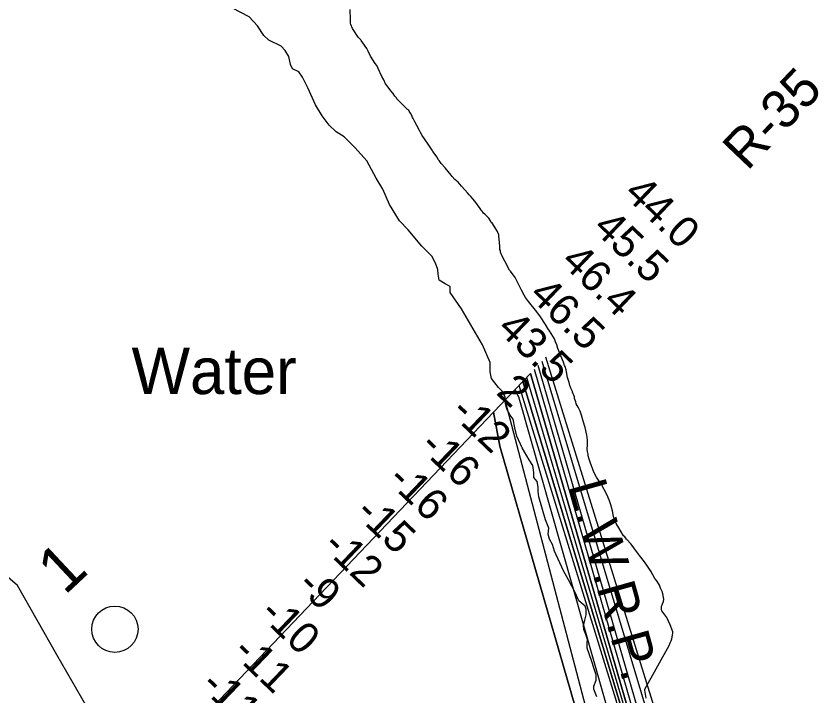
# Model space of a CAD drawing. Extents: x 3146026 to 3183936, y 897894 to 923344.
# Drawn here: x 3176640 to 3178384, y 910498 to 911966 of the extents above; entities that cross this region are included whole.
import ezdxf

# ---------------------------------------------------------------- set-up
doc = ezdxf.new("R2010")
doc.units = 0
for name, color, linetype in [('V-RIVR-EDGE', 7, 'Continuous'), ('V-RIVR-IDEN', 7, 'Continuous'), ('V-RIVR-MILE', 7, 'Continuous'), ('V-RIVR-RANG', 7, 'Continuous'), ('V-RIVR-RANG-IDEN', 7, 'Continuous'), ('V-SITE-VEGE', 7, 'Continuous'), ('V-TOPO-BNDY', 7, 'Continuous'), ('V-TOPO-DPTH', 7, 'Continuous'), ('V-TOPO-MAJR', 7, 'Continuous'), ('V-TOPO-MINR', 7, 'Continuous'), ('V-TOPO-WATR', 7, 'Continuous'), ('V-TOPO-WATR-IDEN', 7, 'Continuous')]:
    doc.layers.add(name, color=color, linetype=linetype)

msp = doc.modelspace()

# ---------------------------------------------------------------- linework, layer by layer
at = {"layer": 'V-RIVR-EDGE'}
for points in [[(3177143.1, 911964.2), (3177107.2, 911982.8)], [(3177894.2, 910496.4), (3177887.8, 910512.6), (3177887.8, 910519.5), (3177892.5, 910532.4), (3177893, 910544), (3177888.4, 910556.9), (3177882.4, 910574.9), (3177873.2, 910601.3), (3177873.3, 910611.9), (3177873.7, 910620.2), (3177870.1, 910630.8), (3177866.4, 910641.9), (3177865.5, 910651.2), (3177868.3, 910661.8), (3177871.1, 910673.3), (3177871.1, 910685.3), (3177868.8, 910692.3), (3177855.5, 910703.9), (3177847.7, 910721.9), (3177833, 910748.7), (3177822.4, 910768.6), (3177802.6, 910811.1), (3177798.5, 910825.5), (3177792.1, 910836.6), (3177788.9, 910847.7), (3177790.7, 910860.1), (3177783.4, 910878.6), (3177769.2, 910928.1), (3177767.4, 910939.6), (3177767.4, 910949.3), (3177765.1, 910961.3), (3177757.8, 910969.7), (3177757.8, 910980.3), (3177756, 910995.5), (3177748.1, 911008), (3177733, 911033.9), (3177721.5, 911059.4), (3177716.9, 911076.9), (3177713.7, 911095.9), (3177706.8, 911104.7), (3177699.9, 911117.2), (3177696.7, 911129.6), (3177696.3, 911143), (3177691.2, 911155), (3177681.6, 911164.3), (3177673.7, 911174), (3177666.4, 911183.7), (3177663.6, 911198.1), (3177663.7, 911217.9), (3177647.6, 911256.3), (3177601.6, 911333.6), (3177577.7, 911369.2), (3177577.3, 911382.1), (3177566.6, 911388.1), (3177553.7, 911396), (3177551.5, 911408.5), (3177550.6, 911419.1), (3177545.5, 911432.5), (3177537.7, 911447.8), (3177529.4, 911456.1), (3177516.5, 911469.1), (3177487, 911504.7), (3177468.1, 911524.2), (3177446.5, 911558.9), (3177431.8, 911592.6), (3177418, 911615.8), (3177397.8, 911653.7), (3177372.5, 911681.5), (3177348.5, 911705.1), (3177331.4, 911716.2), (3177316.2, 911730.1), (3177301, 911750.9), (3177286.8, 911774), (3177270.2, 911811), (3177258.8, 911834.2), (3177250.9, 911845.7), (3177237.1, 911851.8), (3177232.5, 911861.5), (3177229.3, 911878.6), (3177221, 911892), (3177212.7, 911900.8), (3177186, 911914.2), (3177174.9, 911924), (3177161.1, 911945.2), (3177143.1, 911964.2)]]:
    msp.add_lwpolyline(points, dxfattribs=at)
at = {"layer": 'V-RIVR-MILE'}
msp.add_circle((3176853.5, 910642.2), 50, dxfattribs=at)
at = {"layer": 'V-SITE-VEGE'}
for p, q in [((3177361.9, 911958.5), (3177361.8, 911980.5)), ((3177362.5, 911950.3), (3177361.9, 911958.5)), ((3177363, 911947.7), (3177362.5, 911950.3)), ((3177366.7, 911939.5), (3177363, 911947.7)), ((3177379.1, 911920.6), (3177366.7, 911939.5)), ((3177381.2, 911918), (3177379.1, 911920.6)), ((3177384.3, 911915), (3177381.2, 911918)), ((3177385.3, 911912.9), (3177384.3, 911915)), ((3177389, 911908.3), (3177385.3, 911912.9)), ((3177397.3, 911896.1), (3177389, 911908.3)), ((3177400.4, 911890.5), (3177397.3, 911896.1)), ((3177405.6, 911879.2), (3177400.4, 911890.5)), ((3177415.5, 911863.9), (3177405.6, 911879.2)), ((3177419.1, 911859.3), (3177415.5, 911863.9)), ((3177422.2, 911853.1), (3177419.1, 911859.3)), ((3177430, 911835.7), (3177422.2, 911853.1)), ((3177434.2, 911828.6), (3177430, 911835.7)), ((3177437.8, 911819.4), (3177434.2, 911828.6)), ((3177441.5, 911815.3), (3177437.8, 911819.4)), ((3177449.2, 911804.5), (3177441.5, 911815.3)), ((3177454.4, 911798.9), (3177449.2, 911804.5)), ((3177458.1, 911793.3), (3177454.4, 911798.9)), ((3177461.2, 911789.2), (3177458.1, 911793.3)), ((3177462.2, 911787.2), (3177461.2, 911789.2)), ((3177464.3, 911785.1), (3177462.2, 911787.2)), ((3177468.4, 911780.6), (3177464.3, 911785.1)), ((3177482.9, 911766.3), (3177468.4, 911780.6)), ((3177485.5, 911764.2), (3177482.9, 911766.3)), ((3177488, 911762.7), (3177485.5, 911764.2)), ((3177488.6, 911760.7), (3177488, 911762.7)), ((3177491.7, 911756.6), (3177488.6, 911760.7)), ((3177494.8, 911751), (3177491.7, 911756.6)), ((3177495.9, 911746.9), (3177494.8, 911751)), ((3177497.4, 911744.8), (3177495.9, 911746.9)), ((3177499, 911742.3), (3177497.4, 911744.8)), ((3177501.1, 911737.7), (3177499, 911742.3)), ((3177505.7, 911729.5), (3177501.1, 911737.7)), ((3177510.9, 911718.7), (3177505.7, 911729.5)), ((3177513.5, 911714.6), (3177510.9, 911718.7)), ((3177517.2, 911708), (3177513.5, 911714.6)), ((3177529.6, 911689.1), (3177517.2, 911708)), ((3177538.4, 911676.8), (3177529.6, 911689.1)), ((3177540, 911673.8), (3177538.4, 911676.8)), ((3177542.6, 911669.7), (3177540, 911673.8)), ((3177548.3, 911662), (3177542.6, 911669.7)), ((3177551.9, 911655.9), (3177548.3, 911662)), ((3177553.5, 911654.3), (3177551.9, 911655.9)), ((3177558.2, 911647.7), (3177553.5, 911654.3)), ((3177567, 911638), (3177558.2, 911647.7)), ((3177579.4, 911622.2), (3177567, 911638)), ((3177582, 911619.6), (3177579.4, 911622.2)), ((3177587.7, 911613.5), (3177582, 911619.6)), ((3177594.4, 911607.4), (3177587.7, 911613.5)), ((3177602.1, 911598.7), (3177594.4, 911607.4)), ((3177609.4, 911591.1), (3177602.1, 911598.7)), ((3177614.6, 911584.4), (3177609.4, 911591.1)), ((3177618.7, 911580.4), (3177614.6, 911584.4)), ((3177622.3, 911576.3), (3177618.7, 911580.4)), ((3177630.6, 911566.1), (3177622.3, 911576.3)), ((3177642.5, 911550.8), (3177630.6, 911566.1)), ((3177644.6, 911547.2), (3177642.5, 911550.8)), ((3177646.2, 911545.1), (3177644.6, 911547.2)), ((3177645.6, 911544.6), (3177646.2, 911545.1)), ((3177647.7, 911542.6), (3177645.6, 911544.6)), ((3177649.3, 911540.5), (3177647.7, 911542.6)), ((3177652.4, 911538), (3177649.3, 911540.5)), ((3177660.6, 911529.8), (3177652.4, 911538)), ((3177664.8, 911524.2), (3177660.6, 911529.8)), ((3177666.3, 911520.6), (3177664.8, 911524.2)), ((3177668.9, 911518.1), (3177666.3, 911520.6)), ((3177678.3, 911502.7), (3177668.9, 911518.1)), ((3177679.8, 911500.7), (3177678.3, 911502.7)), ((3177680.4, 911498.7), (3177679.8, 911500.7)), ((3177682.5, 911493.5), (3177680.4, 911498.7)), ((3177682.5, 911490.5), (3177682.5, 911493.5)), ((3177684.1, 911477.6), (3177682.5, 911490.5)), ((3177684.7, 911468.4), (3177684.1, 911477.6)), ((3177684.7, 911462.2), (3177684.7, 911468.4)), ((3177685.8, 911459.7), (3177684.7, 911462.2)), ((3177686.3, 911456.6), (3177685.8, 911459.7)), ((3177690, 911447.4), (3177686.3, 911456.6)), ((3177695.7, 911437.2), (3177690, 911447.4)), ((3177699.8, 911429), (3177695.7, 911437.2)), ((3177701.9, 911423.8), (3177699.8, 911429)), ((3177705.6, 911417.7), (3177701.9, 911423.8)), ((3177707.6, 911415.2), (3177705.6, 911417.7)), ((3177717.5, 911401.9), (3177707.6, 911415.2)), ((3177720.1, 911397.3), (3177717.5, 911401.9)), ((3177721.1, 911394.7), (3177720.1, 911397.3)), ((3177731.5, 911374.3), (3177721.1, 911394.7)), ((3177737.3, 911363.5), (3177731.5, 911374.3)), ((3177740.4, 911358.4), (3177737.3, 911363.5)), ((3177742.5, 911355.3), (3177740.4, 911358.4)), ((3177746.6, 911349.7), (3177742.5, 911355.3)), ((3177764.7, 911327.3), (3177746.6, 911349.7)), ((3177772.5, 911316.5), (3177764.7, 911327.3)), ((3177783.4, 911300.2), (3177772.5, 911316.5)), ((3177788.6, 911291.5), (3177783.4, 911300.2)), ((3177792.2, 911286.4), (3177788.6, 911291.5)), ((3177802.6, 911269), (3177792.2, 911286.4)), ((3177805.2, 911262.9), (3177802.6, 911269)), ((3177807.8, 911256.2), (3177805.2, 911262.9)), ((3177810, 911248.5), (3177807.8, 911256.2)), ((3177814.1, 911238.3), (3177810, 911248.5)), ((3177816.7, 911232.6), (3177814.1, 911238.3)), ((3177822.5, 911218.8), (3177816.7, 911232.6)), ((3177824.6, 911211.7), (3177822.5, 911218.8)), ((3177825.6, 911209.6), (3177824.6, 911211.7)), ((3177827.7, 911202.4), (3177825.6, 911209.6)), ((3177828.8, 911197.8), (3177827.7, 911202.4)), ((3177830.9, 911185.5), (3177828.8, 911197.8)), ((3177833.6, 911176.8), (3177830.9, 911185.5)), ((3177834.6, 911174.8), (3177833.6, 911176.8)), ((3177836.2, 911168.1), (3177834.6, 911174.8)), ((3177838.3, 911163), (3177836.2, 911168.1)), ((3177840.4, 911158.4), (3177838.3, 911163)), ((3177841.9, 911155.8), (3177840.4, 911158.4)), ((3177841.9, 911153.8), (3177841.9, 911155.8)), ((3177843, 911150.2), (3177841.9, 911153.8)), ((3177844.5, 911147.6), (3177843, 911150.2)), ((3177845.6, 911144), (3177844.5, 911147.6)), ((3177845.6, 911140.4), (3177845.6, 911144)), ((3177848.8, 911133.3), (3177845.6, 911140.4)), ((3177849.8, 911129.2), (3177848.8, 911133.3)), ((3177851.9, 911125.6), (3177849.8, 911129.2)), ((3177853.5, 911122), (3177851.9, 911125.6)), ((3177858.1, 911112.8), (3177853.5, 911122)), ((3177860.8, 911104.6), (3177858.1, 911112.8)), ((3177864.4, 911091.3), (3177860.8, 911104.6)), ((3177868.7, 911077.5), (3177864.4, 911091.3)), ((3177872.9, 911061.1), (3177868.7, 911077.5)), ((3177873.4, 911057), (3177872.9, 911061.1)), ((3177874, 911049.8), (3177873.4, 911057)), ((3177874.1, 911040), (3177874, 911049.8)), ((3177873.6, 911031.3), (3177874.1, 911040)), ((3177874.1, 911026.2), (3177873.6, 911031.3)), ((3177875.2, 911020), (3177874.1, 911026.2)), ((3177875.2, 911016.4), (3177875.2, 911020)), ((3177877.3, 911009.2), (3177875.2, 911016.4)), ((3177880, 911003.1), (3177877.3, 911009.2)), ((3177887.8, 910981.6), (3177880, 911003.1)), ((3177893.5, 910970.3), (3177887.8, 910981.6)), ((3177897.7, 910964.2), (3177893.5, 910970.3)), ((3177903.9, 910954.5), (3177897.7, 910964.2)), ((3177916.4, 910932), (3177903.9, 910954.5)), ((3177919.5, 910924.3), (3177916.4, 910932)), ((3177921.6, 910919.2), (3177919.5, 910924.3)), ((3177924.2, 910911), (3177921.6, 910919.2)), ((3177927.9, 910897.7), (3177924.2, 910911)), ((3177930.1, 910885.9), (3177927.9, 910897.7)), ((3177933.2, 910876.7), (3177930.1, 910885.9)), ((3177935.8, 910870.5), (3177933.2, 910876.7)), ((3177941.5, 910860.8), (3177935.8, 910870.5)), ((3177951.9, 910843.9), (3177941.5, 910860.8)), ((3177954.5, 910841.4), (3177951.9, 910843.9)), ((3177958.1, 910836.8), (3177954.5, 910841.4)), ((3177968, 910825.6), (3177958.1, 910836.8)), ((3177974.2, 910817.9), (3177968, 910825.6)), ((3177984, 910804.6), (3177974.2, 910817.9)), ((3177986.1, 910801.6), (3177984, 910804.6)), ((3177997, 910787.8), (3177986.1, 910801.6)), ((3178003.7, 910778.6), (3177997, 910787.8)), ((3178010.5, 910767.3), (3178003.7, 910778.6)), ((3178019.3, 910752), (3178010.5, 910767.3)), ((3178023.5, 910746.4), (3178019.3, 910752)), ((3178029.7, 910737.2), (3178023.5, 910746.4)), ((3178031.8, 910731), (3178029.7, 910737.2)), ((3178035.9, 910722.3), (3178031.8, 910731)), ((3178039.1, 910707.5), (3178035.9, 910722.3)), ((3178036.1, 910697.2), (3178038.1, 910702.3)), ((3178038.1, 910702.3), (3178039.1, 910707.5)), ((3178033.6, 910691), (3178036.1, 910697.2)), ((3178033.6, 910684.8), (3178033.6, 910691)), ((3178034.7, 910681.8), (3178033.6, 910684.8)), ((3178045.1, 910667.5), (3178034.7, 910681.8)), ((3178052.4, 910651.6), (3178045.1, 910667.5)), ((3178058.6, 910636.3), (3178052.4, 910651.6)), ((3178056.2, 910621.3), (3178057.6, 910629.1)), ((3178057.6, 910629.1), (3178058.6, 910633.7)), ((3178058.6, 910633.7), (3178058.6, 910636.3)), ((3178050.1, 910607.4), (3178052.6, 910613.1)), ((3178052.6, 910613.1), (3178054.7, 910617.2)), ((3178054.7, 910617.2), (3178056.2, 910621.3)), ((3177997.5, 910513.1), (3178050.1, 910607.4)), ((3177998.1, 910510.7), (3177997.5, 910513.1)), ((3178000.6, 910493.7), (3177998.1, 910510.7))]:
    msp.add_line(p, q, dxfattribs=at)
at = {"layer": 'V-TOPO-BNDY'}
msp.add_lwpolyline([(3176856.6, 910386.2), (3176814.3, 910437.3), (3176728.4, 910587.3), (3176643.2, 910736.9), (3176419.3, 910929.6), (3176094.5, 911180.9), (3175633.9, 911415.2), (3175249.7, 911621.4), (3174883.6, 911879.4), (3174485.2, 912144.9), (3174133.9, 912423.2), (3173763.7, 912766.5), (3173388.4, 913116.7), (3173045.4, 913402.9), (3172482.4, 913854.3), (3172147.4, 914130.1)], dxfattribs=at)
at = {"layer": 'V-TOPO-DPTH'}
for points in [[(3177734.4, 911177), (3177751, 911194.5), (3178015.9, 910282.8), (3178019.3, 910273.2), (3178022.4, 910263.5), (3178025.2, 910253.8), (3178027.8, 910243.9), (3178090, 909992.2), (3178108.4, 909918.2), (3178126.9, 909844.3), (3178145.7, 909770.4), (3178164.6, 909696.5), (3178188.2, 909605.1), (3178195.4, 909577), (3178202.6, 909548.9), (3178192.9, 909082.2)], [(3177957.1, 910331.5), (3177727.7, 911136.3), (3177726.7, 911140.1), (3177726.1, 911141.9), (3177724.7, 911145.6), (3177723.9, 911147.4), (3177723.1, 911149.1), (3177717.7, 911159.6), (3177734.4, 911177)], [(3178146.7, 909017.3), (3178158.1, 909556.6), (3178155.8, 909566.3), (3178149.9, 909590.7), (3178144.7, 909612.6), (3178139.7, 909634.6), (3178135, 909656.6), (3178130.4, 909678.7), (3178014, 910251.7), (3178013, 910256.1), (3178011.7, 910260.5), (3178010.3, 910264.8), (3178008.6, 910269), (3177734.4, 911177)], [(3177734.4, 911177), (3178008.6, 910269), (3178010.3, 910264.8), (3178011.7, 910260.5), (3178013, 910256.1), (3178014, 910251.7), (3178130.4, 909678.7), (3178135, 909656.6), (3178139.7, 909634.6), (3178144.7, 909612.6), (3178149.9, 909590.7), (3178155.8, 909566.3), (3178158.1, 909556.6), (3178146.7, 909017.3)], [(3177957.1, 910331.5), (3177727.7, 911136.3), (3177726.7, 911140.1), (3177726.1, 911141.9), (3177724.7, 911145.6), (3177723.9, 911147.4), (3177723.1, 911149.1), (3177717.7, 911159.6), (3177671.3, 911110.8)], [(3177671.3, 911110.8), (3176950.3, 910354.6)], [(3177671.3, 911110.8), (3177684.8, 911037.2), (3177915.5, 910238.8)], [(3177915.5, 910238.8), (3177684.8, 911037.2), (3177671.3, 911110.8)]]:
    msp.add_lwpolyline(points, dxfattribs=at)
at = {"layer": 'V-TOPO-MAJR'}
msp.add_lwpolyline([(3178030.4, 910372.5), (3177776, 911220.6)], dxfattribs=at)
at = {"layer": 'V-TOPO-MINR'}
for points in [[(3178384.4, 909505.1), (3178382.8, 909508.8), (3178373.1, 909533), (3178364.3, 909557.5), (3178356.7, 909582.4), (3178105.8, 910184.1), (3178099.1, 910208), (3178092.4, 910231.9), (3178088.3, 910246.5), (3178083.5, 910263.1), (3178078.6, 910279.5), (3178073.4, 910295.9), (3178068, 910312.3), (3177784.3, 911229.3)], [(3178214.2, 909077.9), (3178238.5, 909555.4), (3178147.7, 909902), (3178131.5, 909963.6), (3178115, 910025.1), (3178098.3, 910086.5), (3178081.4, 910147.9), (3178059.6, 910226.6), (3178053.3, 910248.6), (3178046.8, 910270.5), (3178039.9, 910292.3), (3178032.8, 910314), (3178000.6, 910409.7), (3177996.5, 910422.9), (3177767.6, 911211.9)], [(3178192.9, 909082.2), (3178202.6, 909548.9), (3178195.4, 909577), (3178188.2, 909605.1), (3178164.6, 909696.5), (3178145.7, 909770.4), (3178126.9, 909844.3), (3178108.4, 909918.2), (3178090, 909992.2), (3178027.8, 910243.9), (3178025.2, 910253.8), (3178022.4, 910263.5), (3178019.3, 910273.2), (3178015.9, 910282.8), (3177751, 911194.5)], [(3178203.5, 909080.1), (3178213.6, 909588.2), (3178203.5, 909626.4), (3178164.5, 909773), (3178142.6, 909855.2), (3178120.6, 909937.5), (3178098.4, 910019.7), (3178076.2, 910101.8), (3178039.3, 910237.9), (3178035.3, 910252), (3178031.2, 910266), (3178026.8, 910280), (3178022.2, 910293.9), (3177759.3, 911203.2)], [(3178179.5, 909061.7), (3178181.6, 909547.8), (3178175.9, 909570.7), (3178170.2, 909593.5), (3178157.1, 909645.8), (3178145.1, 909694.8), (3178133.3, 909743.9), (3178121.9, 909793.1), (3178110.8, 909842.4), (3178020.7, 910247.8), (3178019, 910254.9), (3178017, 910262), (3178014.7, 910268.9), (3178012.1, 910275.8), (3177742.7, 911185.7)], [(3177957.1, 910331.5), (3177727.7, 911136.3), (3177726.7, 911140.1), (3177726.1, 911141.9), (3177724.7, 911145.6), (3177723.9, 911147.4), (3177723.1, 911149.1), (3177717.7, 911159.6)], [(3178133.5, 908895.3), (3178121, 909545), (3178119.7, 909572.6), (3178117, 909600.3), (3178103.8, 909700.2), (3178092.9, 909777.7), (3178081.2, 909855.1), (3178068.1, 909932.2), (3178054.2, 910009.2), (3178007.5, 910255.6), (3178007.1, 910257.3), (3178006, 910260.7), (3178005.4, 910262.3), (3177726.1, 911168.3)], [(3177929.1, 909245.1), (3178052.5, 909521.2), (3178054.3, 909524.1), (3178055, 909526.1), (3178055.2, 909527.2), (3178055.6, 909533.3), (3178055.8, 909537.5), (3178055.7, 909541.6), (3178055.5, 909545.8), (3178055.1, 909549.9), (3178046, 909619.9), (3178040.5, 909659), (3178034.7, 909698), (3178028.1, 909736.9), (3178021.1, 909775.7), (3177938.8, 910211.2), (3177936, 910224.7), (3177696.1, 911136.8)], [(3177915.5, 910238.8), (3177684.8, 911037.2), (3177671.3, 911110.8)]]:
    msp.add_lwpolyline(points, dxfattribs=at)
at = {"layer": 'V-TOPO-WATR'}
msp.add_lwpolyline([(3178146.7, 909017.3), (3178158.1, 909556.6), (3178155.8, 909566.3), (3178149.9, 909590.7), (3178144.7, 909612.6), (3178139.7, 909634.6), (3178135, 909656.6), (3178130.4, 909678.7), (3178014, 910251.7), (3178013, 910256.1), (3178011.7, 910260.5), (3178010.3, 910264.8), (3178008.6, 910269), (3177734.4, 911177)], dxfattribs=at)

# ---------------------------------------------------------------- texts
at = {"layer": 'V-RIVR-IDEN'}
msp.add_text('Water', height=100, dxfattribs=at).set_placement((3176889.5, 911149.9))
msp.add_text('1', height=100, rotation=43.1344, dxfattribs=at).set_placement((3176745.1, 910714.2))
at = {"layer": 'V-RIVR-RANG'}
for s, p in [('44.0', (3177950.2, 911579.8)), ('45.5', (3177883.3, 911505.4)), ('46.4', (3177814.3, 911433)), ('46.5', (3177745.3, 911360.6)), ('43.5', (3177676.3, 911288.2)), ('2', (3177674.5, 911151.4)), ('-12', (3177575.4, 911107.9)), ('-16', (3177508.3, 911033.7)), ('-16', (3177439.3, 910961.3)), ('-15', (3177369.2, 910890)), ('-12', (3177299.4, 910818.4)), ('-9', (3177243.6, 910733.4)), ('-10', (3177162.7, 910672.3)), ('-11', (3177104.4, 910589.8)), ('-11', (3177035.4, 910517.4))]:
    msp.add_text(s, height=67, rotation=316.2283, dxfattribs=at).set_placement(p)
at = {"layer": 'V-RIVR-RANG-IDEN'}
msp.add_text('R-35', height=83, rotation=46.3675, dxfattribs=at).set_placement((3178219, 911630.1))
at = {"layer": 'V-TOPO-WATR-IDEN'}
msp.add_text('L.W.R.P.', height=83, rotation=285.6886, dxfattribs=at).set_placement((3177831.2, 910952.5))

doc.saveas('drawing.dxf')
